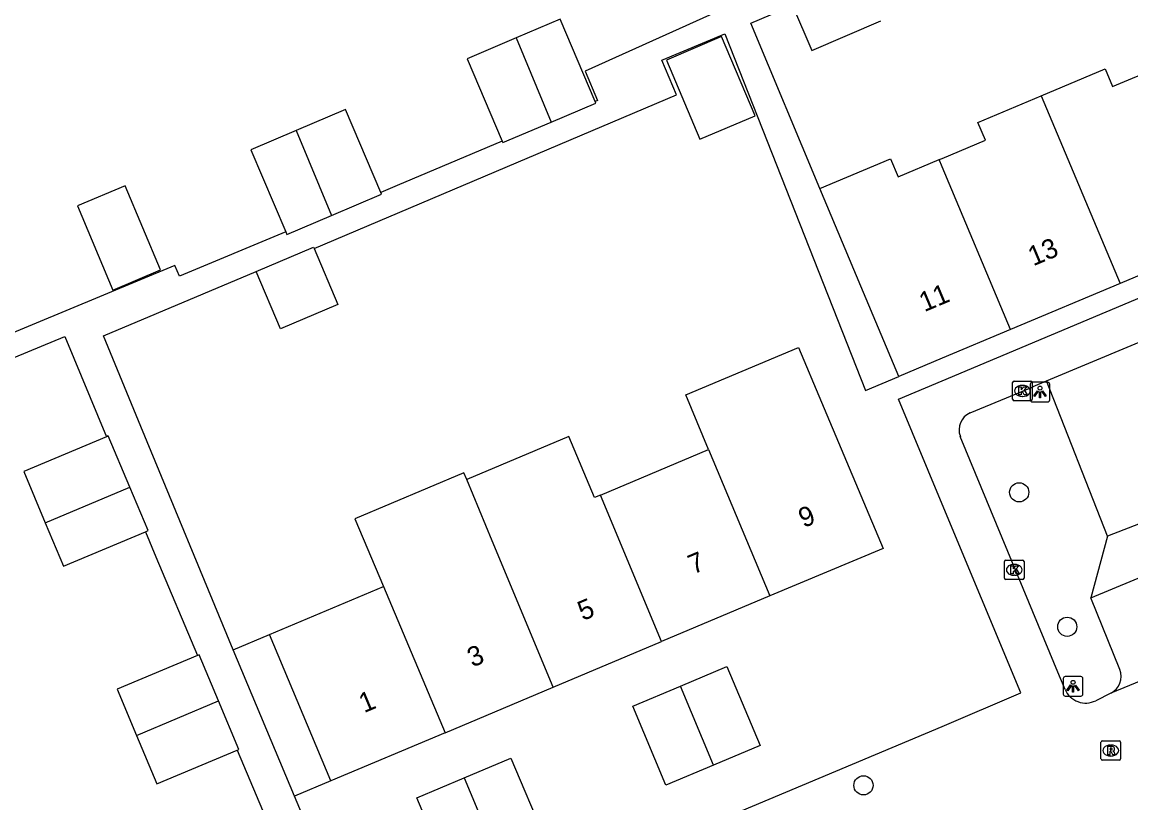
# Model space of a CAD drawing. Extents: x 157767 to 159171, y 387842 to 389425.
# Drawn here: x 158953 to 159009.6, y 388209 to 388248.8 of the extents above; entities that cross this region are included whole.
import ezdxf

# ---------------------------------------------------------------- set-up
doc = ezdxf.new("R2010")
doc.units = 0
for name, color, linetype in [('IMGEO_Boom', 7, 'Continuous'), ('IMGEO_Groenvoorziening', 7, 'Continuous'), ('IMGEO_Kolk', 7, 'Continuous'), ('IMGEO_Lichtpunt', 7, 'Continuous'), ('IMGEO_Pand', 7, 'Continuous'), ('IMGEO_Pand_nummerreeks', 7, 'Continuous'), ('IMGEO_Parkeervlak_open', 7, 'Continuous'), ('IMGEO_Rioolput', 7, 'Continuous'), ('IMGEO_Voetpad_open', 7, 'Continuous')]:
    doc.layers.add(name, color=color, linetype=linetype)

msp = doc.modelspace()

# ---------------------------------------------------------------- linework, layer by layer
at = {"layer": 'IMGEO_Boom'}
for centre in [(159003.928, 388224.834), (159006.381, 388217.975), (158995.981, 388209.885)]:
    msp.add_circle(centre, 0.489, dxfattribs=at)
at = {"layer": 'IMGEO_Groenvoorziening'}
for points in [[(159008.443, 388222.599), (159005.33, 388230.514)], [(159021.485, 388227.645), (159008.443, 388222.599)], [(159008.443, 388222.599), (159007.591, 388219.445)]]:
    msp.add_lwpolyline(points, dxfattribs=at)
at = {"layer": 'IMGEO_Kolk'}
for p, q in [((159003.592, 388229.581), (159003.592, 388230.433)), ((159003.667, 388230.507), (159004.519, 388230.507)), ((159004.593, 388230.433), (159004.593, 388229.581)), ((159004.08, 388230.287), (159004.105, 388230.287)), ((159004.519, 388229.507), (159003.667, 388229.507)), ((159004.103, 388229.727), (159004.078, 388229.727)), ((159003.25, 388221.379), (159004.102, 388221.379)), ((159003.175, 388220.453), (159003.175, 388221.305)), ((159003.663, 388221.159), (159003.688, 388221.159)), ((159004.176, 388221.305), (159004.176, 388220.453)), ((159004.102, 388220.379), (159003.25, 388220.379)), ((159003.686, 388220.599), (159003.661, 388220.599))]:
    msp.add_line(p, q, dxfattribs=at)
for points in [[(159003.592, 388229.581), (159003.592, 388230.433)], [(159003.667, 388230.507), (159004.519, 388230.507)], [(159004.593, 388230.433), (159004.593, 388229.581)], [(159003.913, 388230.207), (159004.036, 388230.207), (159004.036, 388230.056), (159004.166, 388230.207), (159004.33, 388230.207), (159004.184, 388230.056), (159004.337, 388229.807), (159004.185, 388229.807), (159004.1, 388229.971), (159004.036, 388229.904), (159004.036, 388229.807), (159003.913, 388229.807), (159003.913, 388230.207)], [(159004.519, 388229.507), (159003.667, 388229.507)], [(159003.25, 388221.379), (159004.102, 388221.379)], [(159003.175, 388220.453), (159003.175, 388221.305)], [(159003.496, 388221.079), (159003.619, 388221.079), (159003.619, 388220.928), (159003.749, 388221.079), (159003.913, 388221.079), (159003.767, 388220.928), (159003.92, 388220.679), (159003.768, 388220.679), (159003.683, 388220.843), (159003.619, 388220.776), (159003.619, 388220.679), (159003.496, 388220.679), (159003.496, 388221.079)], [(159004.176, 388221.305), (159004.176, 388220.453)], [(159004.102, 388220.379), (159003.25, 388220.379)]]:
    msp.add_lwpolyline(points, dxfattribs=at)
for centre, start, end in [((159003.669, 388230.431), 91.552, 178.448), ((159003.669, 388230.431), 91.552, 178.448), ((159004.517, 388230.431), 1.552, 88.448), ((159004.517, 388230.431), 1.552, 88.448), ((159003.669, 388229.583), 181.552, 268.448), ((159003.669, 388229.583), 181.552, 268.448), ((159004.517, 388229.583), 271.552, 358.448), ((159004.517, 388229.583), 271.552, 358.448), ((159003.252, 388221.303), 91.552, 178.448), ((159003.252, 388221.303), 91.552, 178.448), ((159004.1, 388221.303), 1.552, 88.448), ((159004.1, 388221.303), 1.552, 88.448), ((159003.252, 388220.455), 181.552, 268.448), ((159003.252, 388220.455), 181.552, 268.448), ((159004.1, 388220.455), 271.552, 358.448), ((159004.1, 388220.455), 271.552, 358.448)]:
    msp.add_arc(centre, 0.0765, start, end, dxfattribs=at)
for centre, major_axis, ratio, start_param, end_param in [((159004.079, 388230.007), (-0.387, 0.002), 0.722429, 4.712389, 7.853982), ((159004.104, 388230.007), (-0.39, 0.002), 0.717154, 1.570796, 4.712389), ((159003.662, 388220.879), (-0.387, 0.002), 0.722429, 4.712389, 7.853982), ((159003.687, 388220.879), (-0.39, 0.002), 0.717154, 1.570796, 4.712389)]:
    msp.add_ellipse(centre, major_axis=major_axis, ratio=ratio, start_param=start_param, end_param=end_param, dxfattribs=at)
at = {"layer": 'IMGEO_Lichtpunt'}
for p, q in [((159005.394, 388230.447), (159004.586, 388230.447)), ((159005.394, 388230.447), (159004.586, 388230.447)), ((159004.492, 388230.352), (159004.492, 388229.545)), ((159004.492, 388230.352), (159004.492, 388229.545)), ((159005.488, 388229.545), (159005.488, 388230.352)), ((159005.488, 388229.545), (159005.488, 388230.352)), ((159004.586, 388229.451), (159005.394, 388229.451)), ((159004.586, 388229.451), (159005.394, 388229.451)), ((159006.179, 388215.341), (159006.179, 388214.534)), ((159006.179, 388215.341), (159006.179, 388214.534)), ((159007.081, 388215.436), (159006.273, 388215.436)), ((159007.081, 388215.436), (159006.273, 388215.436)), ((159007.175, 388214.534), (159007.175, 388215.341)), ((159007.175, 388214.534), (159007.175, 388215.341)), ((159006.273, 388214.44), (159007.081, 388214.44)), ((159006.273, 388214.44), (159007.081, 388214.44))]:
    msp.add_line(p, q, dxfattribs=at)
for points in [[(159004.866, 388230.016), (159004.905, 388229.988), (159004.717, 388229.726), (159004.679, 388229.753), (159004.866, 388230.016)], [(159004.968, 388229.968), (159005.015, 388229.968), (159005.015, 388229.646), (159004.968, 388229.646), (159004.968, 388229.968)], [(159005.078, 388229.988), (159005.116, 388230.015), (159005.303, 388229.753), (159005.264, 388229.725), (159005.078, 388229.988)], [(159006.553, 388215.005), (159006.592, 388214.977), (159006.404, 388214.715), (159006.366, 388214.742), (159006.553, 388215.005)], [(159006.655, 388214.957), (159006.702, 388214.957), (159006.702, 388214.635), (159006.655, 388214.635), (159006.655, 388214.957)], [(159006.765, 388214.977), (159006.803, 388215.004), (159006.99, 388214.742), (159006.951, 388214.714), (159006.765, 388214.977)]]:
    msp.add_lwpolyline(points, dxfattribs=at)
for centre in [(159004.991, 388230.15), (159006.678, 388215.139)]:
    msp.add_circle(centre, 0.0994, dxfattribs=at)
for centre, start, end in [((159004.586, 388230.352), 90, 180), ((159004.586, 388230.352), 90, 180), ((159005.394, 388230.352), 0, 90), ((159005.394, 388230.352), 0, 90), ((159004.586, 388229.545), 180, 270), ((159004.586, 388229.545), 180, 270), ((159005.394, 388229.545), 270, 0), ((159005.394, 388229.545), 270, 360), ((159006.273, 388215.341), 90, 180), ((159006.273, 388215.341), 90, 180), ((159007.081, 388215.341), 0, 90), ((159007.081, 388215.341), 0, 90), ((159006.273, 388214.534), 180, 270), ((159006.273, 388214.534), 180, 270), ((159007.081, 388214.534), 270, 0), ((159007.081, 388214.534), 270, 360)]:
    msp.add_arc(centre, 0.0946, start, end, dxfattribs=at)
at = {"layer": 'IMGEO_Pand'}
for points in [[(158992.367, 388249.665), (158993.35, 388247.376), (158996.866, 388248.886)], [(158982.284, 388244.767), (158980.5, 388248.965), (158978.259, 388248.012)], [(158978.259, 388248.012), (158975.755, 388246.948), (158977.538, 388242.751)], [(158978.259, 388248.012), (158980.044, 388243.722)], [(158985.93, 388246.872), (158987.623, 388242.849), (158990.446, 388244.037), (158988.744, 388248.08), (158985.93, 388246.872)], [(159005.055, 388245.056), (159008.318, 388246.43), (159008.697, 388245.528), (159011.025, 388246.507)], [(158980.044, 388243.722), (158982.317, 388244.689), (158982.284, 388244.767)], [(158999.845, 388241.805), (159000, 388241.87), (159002.202, 388242.796), (159001.824, 388243.696), (159005.055, 388245.056)], [(159005.055, 388245.056), (159009.081, 388235.492)], [(158971.346, 388240.129), (158969.546, 388244.363), (158967.025, 388243.291)], [(158977.538, 388242.751), (158977.572, 388242.672), (158980.044, 388243.722)], [(158967.025, 388243.291), (158964.723, 388242.313), (158966.505, 388238.118)], [(158967.025, 388243.291), (158968.839, 388238.96)], [(158993.751, 388240.333), (158997.354, 388241.85), (158997.745, 388240.921), (158999.845, 388241.805)], [(159003.491, 388233.139), (159000, 388241.437), (158999.845, 388241.805)], [(158960.106, 388236.182), (158958.31, 388240.477), (158955.876, 388239.446), (158957.672, 388235.151), (158960.106, 388236.182)], [(158968.839, 388238.96), (158971.383, 388240.041), (158971.346, 388240.129)], [(158997.788, 388230.739), (158995.849, 388235.348), (158993.751, 388240.333)], [(158966.505, 388238.118), (158966.559, 388237.991), (158968.839, 388238.96)], [(159014.671, 388237.844), (159009.081, 388235.492)], [(158964.985, 388236.103), (158967.912, 388237.347), (158967.946, 388237.267)], [(158967.946, 388237.267), (158969.155, 388234.42), (158966.229, 388233.176), (158964.985, 388236.103)], [(159009.081, 388235.492), (159003.491, 388233.139)], [(159003.491, 388233.139), (159000, 388231.67), (158997.788, 388230.739)], [(158988.066, 388227.01), (158986.909, 388229.801), (158992.664, 388232.224), (158993.837, 388229.438), (158996.978, 388221.976), (158991.209, 388219.548)], [(158957.342, 388227.666), (158953.125, 388225.893), (158954.221, 388223.284)], [(158958.537, 388225.105), (158957.443, 388227.708), (158957.342, 388227.666)], [(158982.562, 388224.693), (158982.255, 388224.564), (158980.945, 388227.677), (158975.731, 388225.483)], [(158982.562, 388224.693), (158988.066, 388227.01)], [(158988.066, 388227.01), (158991.209, 388219.548)], [(158975.731, 388225.483), (158975.587, 388225.829), (158970.025, 388223.485), (158971.481, 388220.03)], [(158980.149, 388214.894), (158977.032, 388222.366), (158975.731, 388225.483)], [(158954.221, 388223.284), (158958.537, 388225.105)], [(158959.341, 388222.825), (158959.472, 388222.88), (158958.537, 388225.105)], [(158985.679, 388217.221), (158982.562, 388224.693)], [(158954.221, 388223.284), (158955.154, 388221.065), (158959.341, 388222.825)], [(158965.662, 388217.581), (158971.481, 388220.03)], [(158971.481, 388220.03), (158974.625, 388212.57)], [(158991.209, 388219.548), (158985.679, 388217.221)], [(158963.809, 388216.801), (158965.662, 388217.581)], [(158968.802, 388210.119), (158965.662, 388217.581)], [(158980.149, 388214.894), (158985.679, 388217.221)], [(158961.988, 388216.506), (158957.892, 388214.784), (158958.884, 388212.424)], [(158963.065, 388214.192), (158962.077, 388216.543), (158961.988, 388216.506)], [(158966.949, 388209.339), (158963.809, 388216.801)], [(158986.65, 388214.953), (158989.013, 388215.947), (158990.707, 388211.921), (158988.335, 388210.923)], [(158974.625, 388212.57), (158980.149, 388214.894)], [(158988.335, 388210.923), (158985.903, 388209.899), (158984.209, 388213.925), (158986.65, 388214.953)], [(158988.335, 388210.923), (158986.65, 388214.953)], [(158958.884, 388212.424), (158963.065, 388214.192)], [(158964.015, 388211.685), (158964.104, 388211.722), (158963.065, 388214.192)], [(158958.884, 388212.424), (158959.918, 388209.963), (158964.015, 388211.685)], [(158974.625, 388212.57), (158968.802, 388210.119)], [(158975.595, 388210.27), (158977.989, 388211.277), (158979.698, 388207.218), (158977.306, 388206.211)], [(158968.802, 388210.119), (158966.949, 388209.339)], [(158977.306, 388206.211), (158974.891, 388205.195), (158973.183, 388209.255), (158975.595, 388210.27)], [(158975.595, 388210.27), (158977.306, 388206.211)]]:
    msp.add_lwpolyline(points, dxfattribs=at)
at = {"layer": 'IMGEO_Parkeervlak_open'}
for points in [[(159007.591, 388219.445), (159021.355, 388225.165), (159023.393, 388220.656)], [(159009.062, 388215.795), (159007.591, 388219.445)]]:
    msp.add_lwpolyline(points, dxfattribs=at)
msp.add_arc((159008.178, 388215.439), 0.953, 296.4063, 21.9636, dxfattribs=at)
at = {"layer": 'IMGEO_Rioolput'}
for p, q in [((159008.103, 388211.236), (159008.103, 388212.088)), ((159008.178, 388212.162), (159009.03, 388212.162)), ((159008.591, 388211.942), (159008.616, 388211.942)), ((159009.104, 388212.088), (159009.104, 388211.236)), ((159008.614, 388211.382), (159008.589, 388211.382)), ((159009.03, 388211.162), (159008.178, 388211.162))]:
    msp.add_line(p, q, dxfattribs=at)
for points in [[(159008.103, 388211.236), (159008.103, 388212.088)], [(159008.178, 388212.162), (159009.03, 388212.162)], [(159008.692, 388211.86), (159008.44, 388211.862), (159008.44, 388211.462)], [(159008.618, 388211.781), (159008.564, 388211.781), (159008.564, 388211.7)], [(159009.104, 388212.088), (159009.104, 388211.236)], [(159008.44, 388211.462), (159008.564, 388211.462), (159008.564, 388211.624), (159008.575, 388211.624)], [(159008.564, 388211.7), (159008.616, 388211.7)], [(159008.622, 388211.595), (159008.693, 388211.462), (159008.833, 388211.462), (159008.768, 388211.588)], [(159009.03, 388211.162), (159008.178, 388211.162)]]:
    msp.add_lwpolyline(points, dxfattribs=at)
for centre, radius, start, end in [((159008.18, 388212.086), 0.0765, 91.552, 178.448), ((159008.18, 388212.086), 0.0765, 91.552, 178.448), ((159008.624, 388211.685), 0.0964, 77.0061, 93.1865), ((159008.638, 388211.742), 0.0378, 276.6634, 79.6772), ((159008.691, 388211.75), 0.109, 350.3612, 89.416), ((159009.028, 388212.086), 0.0765, 1.552, 88.448), ((159009.028, 388212.086), 0.0765, 1.552, 88.448), ((159008.18, 388211.238), 0.0765, 181.552, 268.448), ((159008.18, 388211.238), 0.0765, 181.552, 268.448), ((159008.574, 388211.571), 0.0533, 26.0293, 88.6989), ((159008.6, 388211.889), 0.19, 274.7715, 282.9687), ((159008.689, 388211.75), 0.112, 277.5842, 350.9817), ((159008.673, 388211.535), 0.108, 29.5134, 73.7905), ((159009.028, 388211.238), 0.0765, 271.552, 358.448), ((159009.028, 388211.238), 0.0765, 271.552, 358.448)]:
    msp.add_arc(centre, radius, start, end, dxfattribs=at)
for centre, major_axis, ratio, start_param, end_param in [((159008.59, 388211.662), (-0.387, 0.002), 0.722429, 4.712389, 7.853982), ((159008.615, 388211.662), (-0.39, 0.002), 0.717154, 1.570796, 4.712389)]:
    msp.add_ellipse(centre, major_axis=major_axis, ratio=ratio, start_param=start_param, end_param=end_param, dxfattribs=at)
at = {"layer": 'IMGEO_Voetpad_open'}
for points in [[(159019.785, 388262.525), (159004.585, 388256.602), (158981.778, 388246.313), (158982.412, 388244.821), (158982.284, 388244.767)], [(158993.751, 388240.333), (158990.226, 388248.77), (158992.367, 388249.665)], [(158967.946, 388237.267), (158986.431, 388245.118), (158985.696, 388246.878), (158988.911, 388248.221), (158996.079, 388230.02), (158997.788, 388230.739)], [(158970.643, 388200.552), (159000, 388212.895), (159004.007, 388214.605), (159000, 388224.23), (158997.771, 388229.583), (159000, 388230.526), (159028.215, 388242.391)], [(158977.538, 388242.751), (158972.19, 388240.48), (158971.346, 388240.129)], [(158966.505, 388238.118), (158961.069, 388235.86), (158960.843, 388236.405), (158929.775, 388223.498)], [(158963.809, 388216.801), (158959.101, 388228.196), (158957.202, 388232.817), (158964.985, 388236.103)], [(159005.33, 388230.514), (159018.078, 388235.841)], [(158930.319, 388222.217), (158950.445, 388230.283), (158950.245, 388230.728), (158955.228, 388232.785), (158957.342, 388227.666)], [(159001.421, 388228.881), (159004.55, 388230.188), (159004.648, 388230.229), (159005.33, 388230.514)], [(159006.267, 388214.783), (159005.99, 388215.451), (159000.924, 388227.686)], [(158959.341, 388222.825), (158959.87, 388221.545), (158961.988, 388216.506)], [(159023.393, 388220.656), (159008.602, 388214.585)], [(159008.602, 388214.585), (159007.836, 388214.204)], [(158964.015, 388211.685), (158965.304, 388208.618)], [(158970.643, 388200.552), (158966.949, 388209.339)]]:
    msp.add_lwpolyline(points, dxfattribs=at)
for centre, radius, start, end in [((159001.781, 388228.031), 0.923, 112.9193, 201.9159), ((159007.325, 388215.234), 1.15, 203.0823, 296.407)]:
    msp.add_arc(centre, radius, start, end, dxfattribs=at)

# ---------------------------------------------------------------- texts
at = {"layer": 'IMGEO_Pand_nummerreeks'}
for s, rotation, p in [('13', 22.8239, (159004.644, 388236.359)), ('11', 22.8245, (158999.089, 388234.021)), ('9', 22.8223, (158992.93, 388223.006)), ('7', 22.8223, (158987.294, 388220.635)), ('5', 22.8209, (158981.659, 388218.263)), ('3', 22.8209, (158976.024, 388215.892)), ('1', 22.8223, (158970.494, 388213.565))]:
    msp.add_text(s, height=1, rotation=rotation, dxfattribs=at).set_placement(p)

doc.saveas('drawing.dxf')
